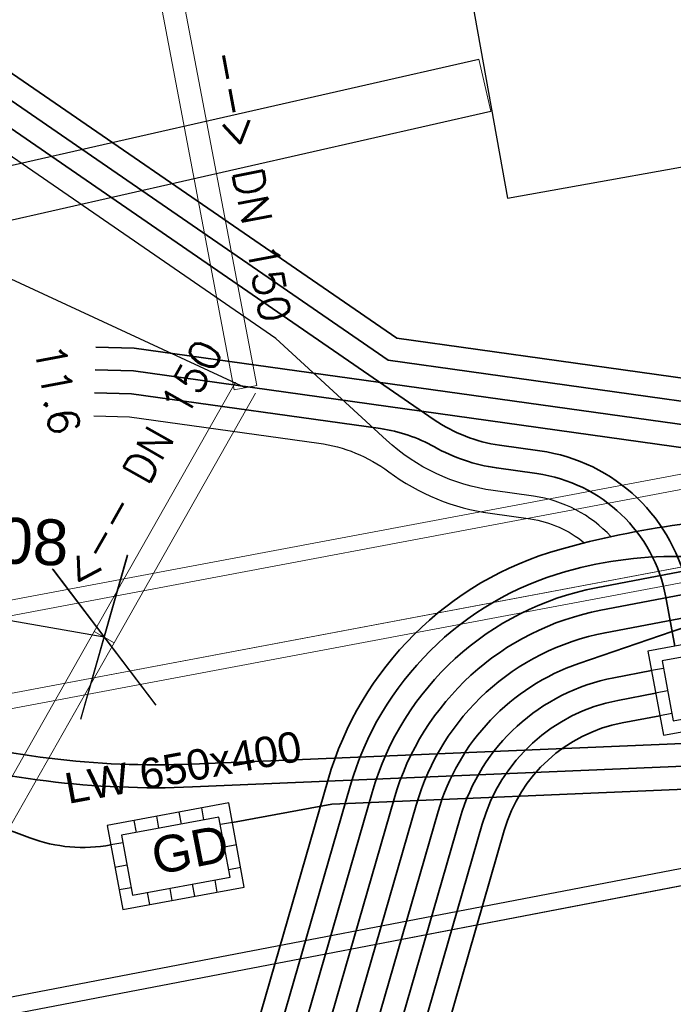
# Model space of a CAD drawing. Header units: metres. Extents: x -502 to 161, y -108 to 174.
# Tile 369 of 656: x -144.82 to -140.54, y -29.61 to -23.16. Entities that reach past the tile are written whole.
import ezdxf

# ---------------------------------------------------------------- set-up
doc = ezdxf.new("R2010")
doc.units = ezdxf.units.M
doc.header["$LTSCALE"] = 0.1
for name, pattern in [('125', [101.6, 100.001, -1.599]), ('237', [93, 75, -18]), ('239', [93, 75, -18])]:
    doc.linetypes.add(name, pattern=pattern)
for name, color, linetype in [('BRI31-005.05-5p02-Koordinierung Lageplan 4. BA ZOB West 2022-06-15', 7, 'Continuous'), ('BRI31-005.06-5f07-Koordinierung Lageplan 4. BA ZOB Fernbusbahnh', 7, 'Continuous'), ('BRI31-005.07-5f08-Koordinierung Lageplan 4. BA Radstation - Seeterrasse 2023-05-31', 7, 'Continuous'), ('BRI32-005.02-5f05-Koordinierung Schemaplan 4 BA ZOB Teilbereich', 7, 'Continuous'), ('BRI32-005.03-5f06-Koordinierung Schemaplan 4 BA ZOB Teilbereich 2 Ost - Bahnhofsallee 2023-01-21', 7, 'Continuous')]:
    doc.layers.add(name, color=color, linetype=linetype)
doc.styles.add('Arial', font='arial.ttf')
doc.styles.add('Txt', font='txt_____.ttf')

msp = doc.modelspace()

# ---------------------------------------------------------------- linework, layer by layer
at = {"layer": 'BRI31-005.05-5p02-Koordinierung Lageplan 4. BA ZOB West 2022-06-15', "color": 7, "linetype": 'Continuous', "lineweight": 18, "transparency": 33554687}
for p, q in [((-155.2808, -28.92), (-106.6067, -19.7681)), ((-155.2808, -28.92), (-106.6067, -19.7681)), ((-155.2053, -29.0075), (-106.6454, -19.8771)), ((-155.2053, -29.0075), (-106.6454, -19.8771)), ((-155.1129, -29.4989), (-106.553, -20.3685)), ((-155.1515, -29.6079), (-106.4774, -20.456)), ((-155.1515, -29.6079), (-106.4774, -20.456)), ((-144.4177, -27.7423), (-144.1111, -26.6672)), ((-144.6025, -26.7596), (-143.9263, -27.6499))]:
    msp.add_line(p, q, dxfattribs=at)
at = {"layer": 'BRI31-005.05-5p02-Koordinierung Lageplan 4. BA ZOB West 2022-06-15', "color": 1, "linetype": 'Continuous', "lineweight": 25, "true_color": 0xff0000, "transparency": 33554687}
for p, q in [((-143.3371, -25.573), (-149.2185, -22.8525)), ((-144.2631, -27.206), (-149.0935, -26.3665))]:
    msp.add_line(p, q, dxfattribs=at)
at = {"layer": 'BRI31-005.05-5p02-Koordinierung Lageplan 4. BA ZOB West 2022-06-15', "color": 250, "linetype": 'Continuous', "lineweight": 25, "true_color": 0x333333, "transparency": 33554687}
for p, q in [((-174.7127, -30.8913), (-141.808, -23.422)), ((-174.6352, -31.2326), (-141.7305, -23.7633))]:
    msp.add_line(p, q, dxfattribs=at)
at = {"layer": 'BRI31-005.05-5p02-Koordinierung Lageplan 4. BA ZOB West 2022-06-15', "color": 7, "linetype": 'Continuous', "lineweight": 13, "transparency": 33554687}
msp.add_line((-141.808, -23.422), (-141.7305, -23.7633), dxfattribs=at)
at = {"layer": 'BRI31-005.05-5p02-Koordinierung Lageplan 4. BA ZOB West 2022-06-15', "color": 7, "linetype": '125', "lineweight": 18, "transparency": 33554687}
for p, q in [((-144.4177, -27.7423), (-144.1111, -26.6672)), ((-144.6025, -26.7596), (-143.9263, -27.6499))]:
    msp.add_line(p, q, dxfattribs=at)
at = {"layer": 'BRI31-005.05-5p02-Koordinierung Lageplan 4. BA ZOB West 2022-06-15', "color": 7, "linetype": 'Continuous', "lineweight": 25, "transparency": 33554687}
for p, q in [((-144.415, -27.7436), (-144.1084, -26.6684)), ((-144.5998, -26.7608), (-143.9237, -27.6512)), ((-140.5997, -27.4105), (-140.6784, -27.425)), ((-140.5725, -27.558), (-140.6512, -27.5725)), ((-140.5453, -27.7055), (-140.6239, -27.72)), ((-143.7565, -28.4296), (-143.771, -28.3509)), ((-143.609, -28.4023), (-143.6235, -28.3237)), ((-144.0515, -28.4841), (-144.066, -28.4054)), ((-143.904, -28.4568), (-143.9185, -28.3781)), ((-143.4229, -28.4186), (-143.5016, -28.4331)), ((-144.1498, -28.5022), (-144.0771, -28.8956)), ((-144.1408, -28.5512), (-144.2194, -28.5657)), ((-143.3956, -28.5663), (-143.4743, -28.5808)), ((-144.1135, -28.6989), (-144.1921, -28.7134)), ((-143.3684, -28.7136), (-143.4471, -28.7282)), ((-143.5218, -28.8743), (-143.5363, -28.7957)), ((-144.0863, -28.8462), (-144.1649, -28.8608)), ((-143.8168, -28.9288), (-143.8313, -28.8502)), ((-143.6693, -28.9016), (-143.6838, -28.8229)), ((-143.9643, -28.9561), (-143.9788, -28.8774))]:
    msp.add_line(p, q, dxfattribs=at)
at = {"layer": 'BRI31-005.05-5p02-Koordinierung Lageplan 4. BA ZOB West 2022-06-15', "color": 6, "linetype": 'Continuous', "lineweight": 25, "true_color": 0xff00ff, "transparency": 33554687, "flags": 128}
for points in [[(-12.8197, -7.1584), (-13.0948, -7.1684), (-17.6753, -7.3484), (-25.0233, -7.7685), (-29.4119, -8.0888), (-36.588, -9.7298), (-36.8022, -9.7791), (-48.761, -11.229), (-54.8582, -12.3594), (-60.5568, -13.5195), (-72.2392, -15.9794), (-83.9386, -18.0493), (-95.7552, -20.2994), (-107.5641, -22.6294), (-119.3715, -24.8394), (-124.8625, -26.009), (-126.093, -26.1489), (-127.2478, -26.3291), (-138.8097, -28.3993), (-150.5411, -30.6494), (-156.6329, -31.8278), (-162.3974, -31.1788), (-174.3003, -29.339)], [(-174.3171, -29.4477), (-162.412, -31.2879), (-156.6285, -31.939), (-150.5203, -30.7574), (-138.7897, -28.5075), (-127.2296, -26.4376), (-126.0783, -26.2579), (-124.8448, -26.1177), (-119.3499, -24.9473), (-107.5433, -22.7374), (-95.7342, -20.4074), (-83.9188, -18.1575), (-72.2182, -16.0874), (-60.5345, -13.6272), (-54.8372, -12.4674), (-48.7444, -11.3378), (-36.7832, -9.8876), (-36.5634, -9.837), (-29.3955, -8.1979), (-25.0161, -7.8783), (-17.67, -7.4583), (-13.0906, -7.2783), (-12.8157, -7.2683)]]:
    msp.add_lwpolyline(points, dxfattribs=at)
at = {"layer": 'BRI31-005.05-5p02-Koordinierung Lageplan 4. BA ZOB West 2022-06-15', "color": 3, "linetype": 'Continuous', "lineweight": 35, "true_color": 0x00ff00, "transparency": 33554687, "flags": 128}
for points in [[(-158.4589, -17.4291), (-158.2131, -17.3838), (-158.2131, -17.3838, -0.15724), (-157.2393, -17.5109), (-157.2393, -17.5109), (-145.585, -23.0215), (-142.3469, -25.2499), (-139.6941, -25.6198), (-139.2058, -25.9558), (-139.1256, -26.39)], [(-168.3115, -37.6611), (-166.8792, -38.6269, 0.197363), (-166.0234, -38.8036), (-145.0083, -34.8459), (-145.0083, -34.8459, 0.283081), (-144, -33.9291), (-144, -33.9291), (-142.3635, -28.2635, -0.282465), (-141.01, -27.0302), (-139.6207, -26.7652)]]:
    msp.add_lwpolyline(points, format="xyb", dxfattribs=at)
at = {"layer": 'BRI31-005.05-5p02-Koordinierung Lageplan 4. BA ZOB West 2022-06-15', "color": 190, "linetype": 'Continuous', "lineweight": 35, "true_color": 0x7f00ff, "transparency": 33554687, "flags": 128}
for points in [[(-139.2731, -26.4172), (-139.342, -26.0442), (-139.75, -25.7634), (-142.4027, -25.3935), (-145.6601, -23.1519), (-157.3034, -17.6465), (-157.3034, -17.6465, 0.15724), (-158.1859, -17.5313), (-158.1859, -17.5313), (-158.4317, -17.5766)], [(-139.648, -26.6177), (-139.648, -26.6177, -0.053243), (-140.4472, -26.6788), (-140.4472, -26.6788, 0.076316), (-141.238, -26.776), (-141.238, -26.776, 0.259347), (-142.6517, -28.1803), (-142.6517, -28.1803), (-144.2882, -33.8458), (-144.2882, -33.8458, -0.283081), (-145.0638, -34.5511), (-145.0638, -34.5511), (-165.0294, -38.3111), (-165.0294, -38.3111, -0.197363), (-167.2619, -37.8503), (-167.2619, -37.8503), (-169.8004, -36.1385, -0.055493), (-170.4502, -35.2596), (-170.4502, -35.2596, 0.113399), (-172.0525, -33.5455), (-172.0525, -33.5455), (-173.8355, -32.3432), (-178.5252, -31.4694)], [(-168.2276, -37.5367), (-166.7954, -38.5026), (-166.7954, -38.5026, 0.197363), (-166.0512, -38.6562), (-166.0512, -38.6562), (-145.0361, -34.6985, 0.28308), (-144.1441, -33.8875), (-142.5076, -28.2219, -0.282099), (-141.0406, -26.8833), (-139.648, -26.6177)]]:
    msp.add_lwpolyline(points, format="xyb", dxfattribs=at)
at = {"layer": 'BRI31-005.05-5p02-Koordinierung Lageplan 4. BA ZOB West 2022-06-15', "color": 7, "linetype": 'Continuous', "lineweight": 35, "transparency": 33554687, "flags": 128}
for points in [[(-142.1013, -25.7831), (-145.7351, -23.2824), (-157.3675, -17.7821), (-157.3675, -17.7821, 0.15724), (-158.1587, -17.6789), (-158.1587, -17.6789), (-158.4046, -17.7242)], [(-144.3252, -25.6067), (-144.0836, -25.6135), (-142.4539, -25.8408, -0.094215), (-142.1001, -25.9605)], [(-140.3775, -27.2373), (-140.4369, -26.9156, 0.322738), (-141.4088, -25.9865), (-141.6725, -25.9497, -0.116574), (-142.1013, -25.7831)], [(-142.1001, -25.9605), (-142.1001, -25.9605, 0.094215), (-141.6932, -26.0983), (-141.6932, -26.0983), (-141.4295, -26.1351), (-141.4295, -26.1351, -0.322973), (-140.5843, -26.9438), (-140.5843, -26.9438), (-140.525, -27.2645)], [(-139.5935, -26.9127, 0.040362), (-140.5428, -27.1687), (-141.1533, -27.3778, 0.244369), (-142.0752, -28.3468), (-143.7117, -34.0123), (-143.7117, -34.0123, -0.28308), (-144.9528, -35.1407), (-144.9528, -35.1407), (-165.9679, -39.0984, -0.228993), (-167.1862, -38.769), (-167.7517, -38.2786), (-167.7517, -38.2786, 0.030266), (-168.3954, -37.7855), (-168.3954, -37.7855)], [(-168.3954, -37.7855), (-166.9631, -38.7513, 0.197363), (-165.9957, -38.951), (-144.9805, -34.9933, 0.283081), (-143.8558, -33.9707), (-142.2193, -28.3052, -0.282465), (-140.9819, -27.1775), (-139.5935, -26.9127)], [(-169.5248, -37.3857), (-167.1308, -39), (-167.1308, -39, 0.197363), (-165.9402, -39.2458), (-165.9402, -39.2458), (-144.925, -35.2881, 0.28308), (-143.5676, -34.054), (-141.9311, -28.3884), (-141.9311, -28.3884, -0.282465), (-140.9257, -27.4722), (-140.9257, -27.4722), (-140.6784, -27.425)]]:
    msp.add_lwpolyline(points, format="xyb", dxfattribs=at)
at = {"layer": 'BRI31-005.05-5p02-Koordinierung Lageplan 4. BA ZOB West 2022-06-15', "color": 1, "linetype": '237', "lineweight": 25, "true_color": 0xff0000, "transparency": 33554687, "flags": 128}
for points in [[(-140.9438, -26.5481), (-140.9438, -26.5481, 0.173082), (-141.4502, -26.2836), (-141.4502, -26.2836), (-141.7139, -26.2468), (-141.7139, -26.2468, -0.152204), (-142.4136, -25.9169), (-142.4136, -25.9169), (-143.1384, -25.2515), (-145.8102, -23.4128), (-157.4316, -17.9177, 0.15724), (-158.1315, -17.8264), (-158.3774, -17.8717)], [(-144.3294, -25.7567), (-144.0961, -25.7632), (-142.8567, -25.9361), (-142.8567, -25.9361, -0.125672), (-142.3987, -26.1235), (-142.3987, -26.1235, 0.125672), (-141.7346, -26.3954), (-141.4709, -26.4322), (-141.4709, -26.4322, -0.140611), (-141.1181, -26.5889), (-141.1181, -26.5889)]]:
    msp.add_lwpolyline(points, format="xyb", dxfattribs=at)
at = {"layer": 'BRI31-005.05-5p02-Koordinierung Lageplan 4. BA ZOB West 2022-06-15', "color": 7, "linetype": '239', "lineweight": 18, "transparency": 33554687, "flags": 128}
for points in [[(-155.1515, -29.6079), (-106.4774, -20.456), (-106.6067, -19.7681), (-155.2808, -28.92)], [(-155.1129, -29.4989), (-130.3279, -24.8387), (-106.553, -20.3685), (-106.6454, -19.8771), (-155.2053, -29.0075)]]:
    msp.add_lwpolyline(points, dxfattribs=at)
at = {"layer": 'BRI31-005.05-5p02-Koordinierung Lageplan 4. BA ZOB West 2022-06-15', "color": 142, "linetype": 'Continuous', "lineweight": 35, "true_color": 0x0099cc, "transparency": 33554687, "flags": 128}
msp.add_lwpolyline([(-123.0981, -22.2712), (-134.0987, -24.3439), (-134.1492, -24.4178, -0.236691), (-140.4199, -27.8991), (-143.6902, -28.0365, -0.083182), (-145.5366, -27.8064), (-158.3657, -23.9782, 0.222583), (-161.0872, -24.384, -0.093317), (-163.1814, -25.2694), (-163.4296, -24.7696)], format="xyb", dxfattribs=at)
at = {"layer": 'BRI31-005.05-5p02-Koordinierung Lageplan 4. BA ZOB West 2022-06-15', "color": 35, "linetype": '237', "lineweight": 35, "true_color": 0x99724c, "transparency": 33554687, "flags": 128}
for points in [[(-143.4229, -28.4186), (-142.7708, -28.2982), (-140.4073, -28.1989, 0.242281), (-133.804, -24.441), (-123.0672, -22.418)], [(-182.7592, -28.8315), (-163.4299, -25.6223, 0.105774), (-160.9213, -24.634, -0.222583), (-158.4515, -24.2656), (-147.0366, -27.6718), (-144.7487, -28.52), (-144.7487, -28.52, 0.135235), (-144.2194, -28.5657), (-144.2194, -28.5657)]]:
    msp.add_lwpolyline(points, format="xyb", dxfattribs=at)
at = {"layer": 'BRI31-005.05-5p02-Koordinierung Lageplan 4. BA ZOB West 2022-06-15', "color": 5, "linetype": 'Continuous', "lineweight": 35, "true_color": 0x0000ff, "transparency": 33554687, "flags": 128}
msp.add_lwpolyline([(-123.0363, -22.5649), (-134.1325, -24.6556, -0.230644), (-140.4136, -28.049), (-143.6839, -28.1864, -0.083182), (-145.5795, -27.9501), (-158.4086, -24.1219, 0.222584), (-161.0042, -24.509, -0.105774), (-163.4545, -25.4743), (-182.7837, -28.6835)], format="xyb", dxfattribs=at)
at = {"layer": 'BRI31-005.05-5p02-Koordinierung Lageplan 4. BA ZOB West 2022-06-15', "color": 250, "linetype": 'Continuous', "lineweight": 25, "true_color": 0x333333, "transparency": 33554687, "flags": 128}
msp.add_lwpolyline([(-141.8708, -22.9473), (-141.6221, -24.3333), (-139.9631, -24.0357), (-140.2118, -22.6496), (-141.8708, -22.9473)], dxfattribs=at)
at = {"layer": 'BRI31-005.05-5p02-Koordinierung Lageplan 4. BA ZOB West 2022-06-15', "color": 1, "linetype": 'Continuous', "lineweight": 18, "true_color": 0xff0000, "transparency": 33554687, "flags": 128}
for points in [[(-143.9318, -22.849), (-143.4108, -25.587), (-143.2634, -25.559), (-143.7844, -22.821)], [(-143.4024, -25.536), (-144.3284, -27.169), (-144.1979, -27.243), (-143.2719, -25.61)], [(-146.3139, -30.974), (-144.1979, -27.243), (-144.3284, -27.169), (-146.4444, -30.9)]]:
    msp.add_lwpolyline(points, dxfattribs=at)
at = {"layer": 'BRI31-005.05-5p02-Koordinierung Lageplan 4. BA ZOB West 2022-06-15', "color": 3, "linetype": 'Continuous', "lineweight": 35, "true_color": 0x00ff00, "transparency": 33554687, "flags": 128}
msp.add_lwpolyline([(-139.4206, -26.4445), (-139.4783, -26.1325), (-139.8058, -25.9071), (-144.0669, -25.3139), (-144.3168, -25.3069)], dxfattribs=at)
at = {"layer": 'BRI31-005.05-5p02-Koordinierung Lageplan 4. BA ZOB West 2022-06-15', "color": 190, "linetype": 'Continuous', "lineweight": 35, "true_color": 0x7f00ff, "transparency": 33554687, "flags": 128}
msp.add_lwpolyline([(-144.321, -25.4568), (-144.0711, -25.4638), (-139.8616, -26.0508), (-139.6145, -26.2208), (-139.5681, -26.4717)], dxfattribs=at)
at = {"layer": 'BRI31-005.05-5p02-Koordinierung Lageplan 4. BA ZOB West 2022-06-15', "color": 1, "linetype": 'Continuous', "lineweight": 35, "true_color": 0xff0000, "transparency": 33554687, "flags": 128}
msp.add_lwpolyline([(-137.2574, -26.2978, 0.189316), (-138.1034, -26.0744), (-138.3208, -26.0998), (-138.7548, -26.168), (-139.6988, -26.3424), (-139.6988, -26.3424, -0.012282), (-140.4929, -26.469), (-140.4929, -26.469), (-140.4929, -26.469, 0.035278), (-141.2787, -26.6316), (-141.2787, -26.6316), (-141.2787, -26.6316, 0.259347), (-142.7958, -28.1387), (-142.7958, -28.1387), (-144.4322, -33.8038), (-144.4322, -33.8038, -0.283203), (-145.0916, -34.4036), (-145.0916, -34.4036), (-165.0561, -38.1635)], format="xyb", dxfattribs=at)
at = {"layer": 'BRI31-005.05-5p02-Koordinierung Lageplan 4. BA ZOB West 2022-06-15', "color": 7, "linetype": 'Continuous', "lineweight": 25, "transparency": 33554687, "flags": 128}
for points in [[(-140.702, -27.2972), (-140.6003, -27.8479), (-140.2856, -27.7898), (-139.6563, -27.6735), (-139.758, -27.1228), (-140.702, -27.2972)], [(-140.6088, -27.3613), (-140.5362, -27.7547), (-139.7495, -27.6094), (-139.8221, -27.216), (-140.6088, -27.3613)], [(-144.243, -28.4381), (-144.1413, -28.9888), (-143.9741, -28.9579), (-143.3448, -28.8416), (-143.4465, -28.291), (-144.243, -28.4381)], [(-144.0771, -28.8956), (-143.438, -28.7775), (-143.5106, -28.3842), (-144.1498, -28.5022)]]:
    msp.add_lwpolyline(points, dxfattribs=at)
at = {"layer": 'BRI31-005.05-5p02-Koordinierung Lageplan 4. BA ZOB West 2022-06-15', "color": 3, "linetype": '237', "lineweight": 35, "true_color": 0x00ff00, "transparency": 33554687, "flags": 128}
msp.add_lwpolyline([(-140.6512, -27.5725), (-140.8976, -27.6195), (-140.8976, -27.6195, 0.282465), (-141.787, -28.43), (-141.787, -28.43), (-143.4235, -34.0956), (-143.4235, -34.0956, -0.283081), (-144.8973, -35.4355), (-144.8973, -35.4355), (-165.9124, -39.3932, -0.197363), (-167.2147, -39.1244)], format="xyb", dxfattribs=at)
at = {"layer": 'BRI31-005.05-5p02-Koordinierung Lageplan 4. BA ZOB West 2022-06-15', "color": 7, "linetype": '237', "lineweight": 35, "transparency": 33554687, "flags": 128}
msp.add_lwpolyline([(-140.6239, -27.72), (-140.8695, -27.7669, 0.282465), (-141.6429, -28.4717), (-143.2794, -34.1372), (-143.2794, -34.1372, -0.28308), (-144.8695, -35.5829), (-144.8695, -35.5829), (-165.8846, -39.5406), (-165.8846, -39.5406, -0.197363), (-167.2986, -39.2488), (-167.2986, -39.2488)], format="xyb", dxfattribs=at)
at = {"layer": 'BRI31-005.06-5f07-Koordinierung Lageplan 4. BA ZOB Fernbusbahnh', "color": 5, "linetype": 'Continuous', "lineweight": 30, "true_color": 0x0000ff, "transparency": 33554687, "flags": 128}
msp.add_lwpolyline([(-134.1325, -24.6556, -0.230644), (-140.4136, -28.049), (-140.4136, -28.049), (-143.6839, -28.1864, -0.083182), (-145.5795, -27.9501), (-158.4086, -24.1219, 0.222584), (-161.0042, -24.509, -0.105774), (-163.4545, -25.4743), (-182.7837, -28.6835)], format="xyb", dxfattribs=at)
at = {"layer": 'BRI31-005.06-5f07-Koordinierung Lageplan 4. BA ZOB Fernbusbahnh', "color": 35, "linetype": '237', "lineweight": 30, "true_color": 0x99724c, "transparency": 33554687, "flags": 128}
msp.add_lwpolyline([(-182.7592, -28.8315), (-163.4299, -25.6223, 0.105774), (-160.9213, -24.634, -0.222583), (-158.4515, -24.2656), (-147.0366, -27.6718), (-144.7487, -28.52), (-144.7487, -28.52, 0.135235), (-144.2194, -28.5657), (-144.2194, -28.5657)], format="xyb", dxfattribs=at)
at = {"layer": 'BRI31-005.06-5f07-Koordinierung Lageplan 4. BA ZOB Fernbusbahnh', "color": 1, "linetype": 'Continuous', "lineweight": 30, "true_color": 0xff0000, "transparency": 33554687, "flags": 128}
msp.add_lwpolyline([(-137.2574, -26.2978, 0.189316), (-138.1034, -26.0744), (-138.3208, -26.0998), (-138.7548, -26.168), (-139.6988, -26.3424), (-139.6988, -26.3424, -0.012282), (-140.4929, -26.469), (-140.4929, -26.469), (-140.4929, -26.469, 0.035278), (-141.2787, -26.6316), (-141.2787, -26.6316), (-141.2787, -26.6316, 0.259347), (-142.7958, -28.1387), (-142.7958, -28.1387), (-144.4322, -33.8038), (-144.4322, -33.8038, -0.283203), (-145.0916, -34.4036), (-145.0916, -34.4036), (-165.0561, -38.1635)], format="xyb", dxfattribs=at)
at = {"layer": 'BRI31-005.06-5f07-Koordinierung Lageplan 4. BA ZOB Fernbusbahnh', "color": 190, "linetype": 'Continuous', "lineweight": 30, "true_color": 0x7f00ff, "transparency": 33554687, "flags": 128}
msp.add_lwpolyline([(-139.648, -26.6177), (-139.648, -26.6177, -0.053243), (-140.4472, -26.6788), (-140.4472, -26.6788, 0.076316), (-141.238, -26.776), (-141.238, -26.776, 0.259347), (-142.6517, -28.1803), (-142.6517, -28.1803), (-144.2882, -33.8458), (-144.2882, -33.8458, -0.283081), (-145.0638, -34.5511), (-145.0638, -34.5511), (-165.0294, -38.3111), (-165.0294, -38.3111, -0.197363), (-167.2619, -37.8503), (-167.2619, -37.8503), (-169.8004, -36.1385, -0.055493), (-170.4502, -35.2596), (-170.4502, -35.2596, 0.113399), (-172.0525, -33.5455), (-172.0525, -33.5455), (-173.8355, -32.3432), (-178.5252, -31.4694)], format="xyb", dxfattribs=at)
at = {"layer": 'BRI31-005.07-5f08-Koordinierung Lageplan 4. BA Radstation - Seeterrasse 2023-05-31', "color": 5, "linetype": 'Continuous', "lineweight": 30, "true_color": 0x0000ff, "transparency": 33554687, "flags": 128}
msp.add_lwpolyline([(-134.1325, -24.6556, -0.230644), (-140.4136, -28.049), (-140.4136, -28.049), (-143.6839, -28.1864, -0.083182), (-145.5795, -27.9501), (-158.4086, -24.1219, 0.222584), (-161.0042, -24.509, -0.105774), (-163.4545, -25.4743), (-182.7837, -28.6835)], format="xyb", dxfattribs=at)
msp.add_lwpolyline([(-134.1325, -24.6556, -0.230644), (-140.4136, -28.049), (-140.4136, -28.049), (-143.6839, -28.1864, -0.083182), (-145.5795, -27.9501), (-158.4086, -24.1219, 0.222584), (-161.0042, -24.509, -0.105774), (-163.4545, -25.4743), (-182.7837, -28.6835)], format="xyb", dxfattribs=at)
at = {"layer": 'BRI32-005.02-5f05-Koordinierung Schemaplan 4 BA ZOB Teilbereich', "color": 6, "linetype": 'Continuous', "lineweight": 25, "true_color": 0xff00ff, "transparency": 33554687, "flags": 128}
for points in [[(-12.8197, -7.1584), (-13.0948, -7.1684), (-17.6753, -7.3484), (-25.0233, -7.7685), (-29.4119, -8.0888), (-36.588, -9.7298), (-36.8022, -9.7791), (-48.761, -11.229), (-54.8582, -12.3594), (-60.5568, -13.5195), (-72.2392, -15.9794), (-83.9386, -18.0493), (-95.7552, -20.2994), (-107.5641, -22.6294), (-119.3715, -24.8394), (-124.8625, -26.009), (-126.093, -26.1489), (-127.2478, -26.3291), (-138.8097, -28.3993), (-150.5411, -30.6494), (-156.6329, -31.8278), (-162.3974, -31.1788), (-174.3003, -29.339)], [(-174.3171, -29.4477), (-162.412, -31.2879), (-156.6285, -31.939), (-150.5203, -30.7574), (-138.7897, -28.5075), (-127.2296, -26.4376), (-126.0783, -26.2579), (-124.8448, -26.1177), (-119.3499, -24.9473), (-107.5433, -22.7374), (-95.7342, -20.4074), (-83.9188, -18.1575), (-72.2182, -16.0874), (-60.5345, -13.6272), (-54.8372, -12.4674), (-48.7444, -11.3378), (-36.7832, -9.8876), (-36.5634, -9.837), (-29.3955, -8.1979), (-25.0161, -7.8783), (-17.67, -7.4583), (-13.0906, -7.2783), (-12.8157, -7.2683)]]:
    msp.add_lwpolyline(points, dxfattribs=at)
at = {"layer": 'BRI32-005.03-5f06-Koordinierung Schemaplan 4 BA ZOB Teilbereich 2 Ost - Bahnhofsallee 2023-01-21', "color": 7, "linetype": 'Continuous', "lineweight": 13, "transparency": 33554687}
for p, q in [((-155.2808, -28.92), (-106.6067, -19.7681)), ((-155.2808, -28.92), (-106.6067, -19.7681)), ((-155.2053, -29.0075), (-106.6454, -19.8771)), ((-155.2053, -29.0075), (-106.6454, -19.8771)), ((-155.1129, -29.4989), (-106.553, -20.3685)), ((-155.1515, -29.6079), (-106.4774, -20.456)), ((-155.1515, -29.6079), (-106.4774, -20.456))]:
    msp.add_line(p, q, dxfattribs=at)
at = {"layer": 'BRI32-005.03-5f06-Koordinierung Schemaplan 4 BA ZOB Teilbereich 2 Ost - Bahnhofsallee 2023-01-21', "color": 6, "linetype": 'Continuous', "lineweight": 20, "true_color": 0xff00ff, "transparency": 33554687, "flags": 128}
for points in [[(-12.8197, -7.1584), (-13.0948, -7.1684), (-17.6753, -7.3484), (-25.0233, -7.7685), (-29.4119, -8.0888), (-36.588, -9.7298), (-36.8022, -9.7791), (-48.761, -11.229), (-54.8582, -12.3594), (-60.5568, -13.5195), (-72.2392, -15.9794), (-83.9386, -18.0493), (-95.7552, -20.2994), (-107.5641, -22.6294), (-119.3715, -24.8394), (-124.8625, -26.009), (-126.093, -26.1489), (-127.2478, -26.3291), (-138.8097, -28.3993), (-150.5411, -30.6494), (-156.6329, -31.8278), (-162.3974, -31.1788), (-174.3003, -29.339)], [(-174.3171, -29.4477), (-162.412, -31.2879), (-156.6285, -31.939), (-150.5203, -30.7574), (-138.7897, -28.5075), (-127.2296, -26.4376), (-126.0783, -26.2579), (-124.8448, -26.1177), (-119.3499, -24.9473), (-107.5433, -22.7374), (-95.7342, -20.4074), (-83.9188, -18.1575), (-72.2182, -16.0874), (-60.5345, -13.6272), (-54.8372, -12.4674), (-48.7444, -11.3378), (-36.7832, -9.8876), (-36.5634, -9.837), (-29.3955, -8.1979), (-25.0161, -7.8783), (-17.67, -7.4583), (-13.0906, -7.2783), (-12.8157, -7.2683)]]:
    msp.add_lwpolyline(points, dxfattribs=at)
at = {"layer": 'BRI32-005.03-5f06-Koordinierung Schemaplan 4 BA ZOB Teilbereich 2 Ost - Bahnhofsallee 2023-01-21', "color": 35, "linetype": '237', "lineweight": 30, "true_color": 0x99724c, "transparency": 33554687, "flags": 128}
msp.add_lwpolyline([(-143.4229, -28.4186), (-142.7708, -28.2982), (-140.4073, -28.1989), (-140.4073, -28.1989, 0.242281), (-133.804, -24.441), (-133.804, -24.441), (-119.5866, -21.7623), (-119.5866, -21.7623, -0.096289), (-117.7358, -21.7729), (-117.7358, -21.7729), (-117.7358, -21.7729, 0.096289), (-115.656, -21.7849), (-115.656, -21.7849), (-115.656, -21.7849, 0.096289), (-113.7232, -21.0169), (-113.7232, -21.0169), (-113.7232, -21.0169, -0.096289), (-112.0032, -20.3334), (-112.0032, -20.3334), (-107.5204, -19.4888), (-107.041, -19.0828), (-104.872, -18.6344)], format="xyb", dxfattribs=at)
at = {"layer": 'BRI32-005.03-5f06-Koordinierung Schemaplan 4 BA ZOB Teilbereich 2 Ost - Bahnhofsallee 2023-01-21', "color": 7, "linetype": '239', "lineweight": 13, "transparency": 33554687, "flags": 128}
for points in [[(-155.1515, -29.6079), (-106.4774, -20.456), (-106.6067, -19.7681), (-155.2808, -28.92)], [(-155.1129, -29.4989), (-130.3279, -24.8387), (-106.553, -20.3685), (-106.6454, -19.8771), (-155.2053, -29.0075)]]:
    msp.add_lwpolyline(points, dxfattribs=at)
at = {"layer": 'BRI32-005.03-5f06-Koordinierung Schemaplan 4 BA ZOB Teilbereich 2 Ost - Bahnhofsallee 2023-01-21', "color": 142, "linetype": 'Continuous', "lineweight": 30, "true_color": 0x0099cc, "transparency": 33554687, "flags": 128}
msp.add_lwpolyline([(-134.1492, -24.4178, -0.236691), (-140.4199, -27.8991), (-140.4199, -27.8991), (-143.6902, -28.0365, -0.083182), (-145.5366, -27.8064), (-158.3657, -23.9782, 0.222583), (-161.0872, -24.384, -0.093318), (-163.1814, -25.2694), (-163.4296, -24.7696)], format="xyb", dxfattribs=at)
at = {"layer": 'BRI32-005.03-5f06-Koordinierung Schemaplan 4 BA ZOB Teilbereich 2 Ost - Bahnhofsallee 2023-01-21', "color": 5, "linetype": 'Continuous', "lineweight": 30, "true_color": 0x0000ff, "transparency": 33554687, "flags": 128}
msp.add_lwpolyline([(-134.1325, -24.6556, -0.230644), (-140.4136, -28.049), (-140.4136, -28.049), (-143.6839, -28.1864, -0.083182), (-145.5795, -27.9501), (-158.4086, -24.1219, 0.222584), (-161.0042, -24.509, -0.105774), (-163.4545, -25.4743), (-182.7837, -28.6835)], format="xyb", dxfattribs=at)
at = {"layer": 'BRI32-005.03-5f06-Koordinierung Schemaplan 4 BA ZOB Teilbereich 2 Ost - Bahnhofsallee 2023-01-21', "color": 1, "linetype": 'Continuous', "lineweight": 30, "true_color": 0xff0000, "transparency": 33554687, "flags": 128}
msp.add_lwpolyline([(-137.2574, -26.2978, 0.189316), (-138.1034, -26.0744), (-138.3208, -26.0998), (-138.7548, -26.168), (-139.6988, -26.3424), (-139.6988, -26.3424, -0.012282), (-140.4929, -26.469), (-140.4929, -26.469), (-140.4929, -26.469, 0.035278), (-141.2787, -26.6316), (-141.2787, -26.6316), (-141.2787, -26.6316, 0.259347), (-142.7958, -28.1387), (-142.7958, -28.1387), (-144.4322, -33.8038), (-144.4322, -33.8038, -0.283203), (-145.0916, -34.4036), (-145.0916, -34.4036), (-165.0561, -38.1635)], format="xyb", dxfattribs=at)

# ---------------------------------------------------------------- texts
at = {"layer": 'BRI31-005.05-5p02-Koordinierung Lageplan 4. BA ZOB West 2022-06-15', "color": 1, "true_color": 0xff0000, "transparency": 33554687, "char_height": 0.2, "attachment_point": 1, "line_spacing_factor": 0.25, "style": 'Txt'}
for s, insert, rotation in [('--> DN 150', (-143.3754, -23.3443), 280.77372), ('<-- DN 150', (-144.5418, -26.8094), 60.4444)]:
    msp.add_mtext(s, dxfattribs=dict(at, insert=insert, rotation=rotation))
at = {"layer": 'BRI31-005.05-5p02-Koordinierung Lageplan 4. BA ZOB West 2022-06-15', "color": 7, "transparency": 33554687, "insert": (-144.5265, -25.2699), "char_height": 0.2, "attachment_point": 1, "rotation": 280.64865, "line_spacing_factor": 0.25, "style": 'Txt'}
msp.add_mtext('11.6', dxfattribs=at)
at = {"layer": 'BRI31-005.05-5p02-Koordinierung Lageplan 4. BA ZOB West 2022-06-15', "color": 190, "true_color": 0x7f00ff, "transparency": 33554687, "insert": (-145.9095, -26.3818), "char_height": 0.3, "attachment_point": 1, "rotation": 357.6636, "line_spacing_factor": 0.25, "style": 'Arial'}
msp.add_mtext('EPW08', dxfattribs=at)
at = {"layer": 'BRI31-005.05-5p02-Koordinierung Lageplan 4. BA ZOB West 2022-06-15', "color": 5, "true_color": 0x0000ff, "transparency": 33554687, "attachment_point": 1, "line_spacing_factor": 0.25, "style": 'Arial'}
for s, insert, char_height, rotation in [('LW 650x400', (-144.5348, -28.1011), 0.2, 10.46529), ('GD', (-143.9703, -28.5271), 0.24, 11.06298)]:
    msp.add_mtext(s, dxfattribs=dict(at, insert=insert, char_height=char_height, rotation=rotation))

doc.saveas('drawing.dxf')
